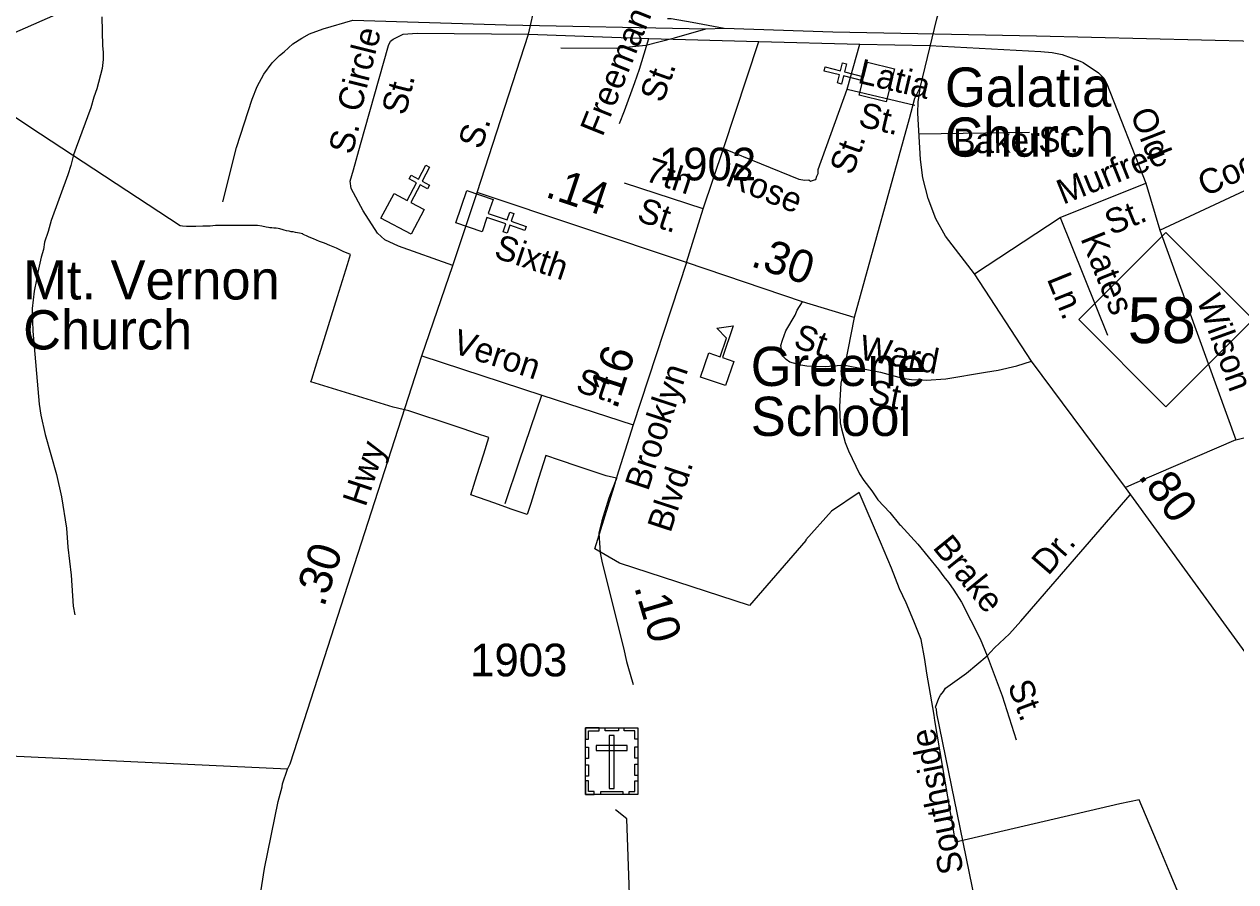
# Model space of a CAD drawing. Extents: x 2220236 to 2384410, y 720751 to 894131.
# Drawn here: x 2303390 to 2308022, y 805657 to 808936 of the extents above; entities that cross this region are included whole.
import ezdxf

# ---------------------------------------------------------------- set-up
doc = ezdxf.new("R2010")
doc.units = 0
for name, color, linetype in [('Exist Boundary Political City Limit New', 7, 'Continuous'), ('Exist Cultural Cemetery CELL', 7, 'Continuous'), ('Exist Cultural Church CELL', 7, 'Continuous'), ('Exist Cultural Church Label', 7, 'Continuous'), ('Exist Cultural Educational Facility Elementary CELL', 7, 'Continuous'), ('Exist Cultural Educational Facility Elementary Label', 7, 'Continuous'), ('Exist Hydrographic Creek Single Shore', 7, 'Continuous'), ('Exist Railroad Mainline', 7, 'Continuous'), ('Exist Railroad Siding', 7, 'Continuous'), ('Exist Road Non-System Type 51', 7, 'Continuous'), ('Exist Road Non-System Type 51 Label', 7, 'Continuous'), ('Exist Road Primary NC Attributed', 7, 'Continuous'), ('Exist Road Primary NC Service Mileage Hundredths English Label', 7, 'Continuous'), ('Exist Road Primary NC Shield CELL', 7, 'Continuous'), ('Exist Road Primary NC Shield Number Label', 7, 'Continuous'), ('Exist Road Secondary Mileage Hundredths English Label', 7, 'Continuous'), ('Exist Road Secondary Type 41 Attributed', 7, 'Continuous'), ('Exist Road Secondary Type 51 Attributed', 7, 'Continuous'), ('Exist Road Secondary Type 51 Label', 7, 'Continuous'), ('Exist Road Secondary Type 51 Number Label', 7, 'Continuous'), ('Map Preparation Boundary City Limit Buffer Line', 7, 'Continuous')]:
    doc.layers.add(name, color=color, linetype=linetype)

msp = doc.modelspace()

# ---------------------------------------------------------------- linework, layer by layer
at = {"layer": 'Exist Boundary Political City Limit New'}
msp.add_lwpolyline([(2307895, 805393.7), (2307771.5, 805688.4), (2307733, 805780.1), (2307652.5, 805970.1), (2307578.8, 805954.6), (2306962.2, 805810.9), (2306951.2, 805809.7), (2306872, 806272.8), (2306868.5, 806293.2), (2306841.5, 806454.9), (2306832.8, 806507.1), (2306820, 806583.7), (2306791.8, 806653.1), (2306761.8, 806723.7), (2306737.2, 806777.2), (2306705.5, 806855.8), (2306663.8, 806954.8), (2306582.8, 807145), (2306477.2, 807073.4), (2306378.2, 806963.8), (2306378, 806961.4), (2306162.8, 806712.6), (2305665.5, 806875.6), (2305571.2, 806929.6), (2305646.2, 807168.8), (2305654.2, 807199.6), (2305615.5, 807208.9), (2305508.5, 807245.3), (2305436.2, 807269.2), (2305384.8, 807286.2), (2305357, 807198.4), (2305327.2, 807103.2), (2305313.2, 807060.8), (2305252.2, 807082.1), (2305232, 807089.2), (2305185.5, 807105.7), (2305131.2, 807124.8), (2305097.2, 807136.8), (2305120.5, 807210.9), (2305147.2, 807293.6), (2305167, 807355.3), (2305162.5, 807356.8), (2305123, 807370.2), (2305097.8, 807378.9), (2305064.5, 807390.2), (2305030.5, 807401.8), (2304860.5, 807457.9), (2304800.2, 807471.1), (2304486.2, 807568.4), (2304489.5, 807578.9), (2304518.5, 807669.9), (2304519, 807673.1), (2304553.5, 807783.8), (2304588, 807894.6), (2304626, 808017.1), (2304638, 808056.1), (2304610.2, 808067.2), (2304584, 808079.5), (2304559.2, 808089.7), (2304537.8, 808098.2), (2304519, 808105.1), (2304495.8, 808115.1), (2304480.2, 808122.1), (2304470, 808127.5), (2304457.2, 808131.9), (2304455.5, 808133.9), (2304442.8, 808137.2), (2304427.5, 808139.9), (2304418.5, 808141.8), (2304410.5, 808142.5), (2304403.5, 808144.5), (2304393, 808146.4), (2304383.8, 808148.8), (2304380, 808150.2), (2304367.5, 808153), (2304361, 808154.8), (2304353, 808156), (2304345, 808155.8), (2304336.5, 808157), (2304329.2, 808157.9), (2304324, 808159.3), (2304314.8, 808160.2), (2304298.8, 808163.9), (2304282.2, 808166.2), (2304261.5, 808165.8), (2304233.5, 808166.6), (2304215.5, 808166.7), (2304187.8, 808165.8), (2304160, 808166.8), (2304121.5, 808165.8), (2304101.2, 808164.4), (2304072.8, 808163.6), (2304046.8, 808162.6), (2304030.8, 808162.2), (2304010.2, 808162.1), (2303995, 808163.6), (2303986.5, 808165.6), (2303453, 808515.9), (2303304.8, 808613.4)], dxfattribs=at)
at = {"layer": 'Exist Cultural Cemetery CELL'}
for points in [[(2305536.6, 806245.2), (2305735.7, 806245.2), (2305735.7, 805990.6), (2305536.6, 805990.6)], [(2305536.6, 806201.9), (2305548, 806201.9), (2305548, 806234.1), (2305588.5, 806234.1), (2305588.5, 806245.2), (2305536.6, 806245.2)], [(2305610.7, 806245.2), (2305662.5, 806245.2), (2305662.5, 806233.8), (2305610.7, 806233.8)], [(2305735.8, 806201.9), (2305724.4, 806201.9), (2305724.4, 806234.1), (2305683.9, 806234), (2305683.9, 806245.2), (2305735.8, 806245.2)], [(2305645.7, 806215.9), (2305627, 806215.9), (2305627, 806013.1), (2305645.7, 806013.1)], [(2305536.6, 806127.8), (2305536.6, 806171.1), (2305548, 806171.1), (2305548, 806127.8)], [(2305577.4, 806177.2), (2305577.4, 806158.5), (2305695.2, 806158.5), (2305695.2, 806177.2)], [(2305724.4, 806128.8), (2305724.4, 806172.1), (2305735.8, 806172.1), (2305735.8, 806128.8)], [(2305536.6, 806060.5), (2305536.6, 806103.9), (2305548, 806103.9), (2305548, 806060.5)], [(2305724.4, 806062.9), (2305724.4, 806106.2), (2305735.7, 806106.2), (2305735.7, 806062.9)], [(2305569.7, 805990.6), (2305569.7, 806002.1), (2305547.7, 806002.1), (2305547.7, 806042.5), (2305536.6, 806042.5), (2305536.6, 805990.6)], [(2305702.6, 805990.6), (2305702.6, 806002.1), (2305724.6, 806002.1), (2305724.6, 806042.5), (2305735.7, 806042.5), (2305735.7, 805990.6)], [(2305594.1, 806002.1), (2305679, 806002.1), (2305679, 805990.7), (2305594.1, 805990.7)]]:
    msp.add_lwpolyline(points, close=True, dxfattribs=at)
at = {"layer": 'Exist Cultural Church CELL'}
for points in [[(2306582.4, 808664.7), (2306596.2, 808719.9), (2306522.4, 808738.5), (2306514.6, 808707.5), (2306499.1, 808711.4), (2306506.9, 808742.4), (2306448.6, 808757.1), (2306452.5, 808772.6), (2306510.8, 808757.9), (2306518.6, 808789), (2306534.1, 808785.1), (2306526.3, 808754), (2306600.1, 808735.5), (2306614.3, 808791.3), (2306717.5, 808765.3), (2306685.7, 808638.7)], [(2304804.1, 808288.7), (2304854.4, 808262.1), (2304890.2, 808329.3), (2304861.9, 808344.3), (2304869.4, 808358.4), (2304897.7, 808343.4), (2304925.9, 808396.5), (2304940.1, 808389), (2304911.8, 808335.9), (2304940.1, 808320.8), (2304932.6, 808306.7), (2304904.3, 808321.8), (2304868.6, 808254.5), (2304919.4, 808227.4), (2304869.5, 808133.4), (2304754.1, 808194.7)], [(2305182.8, 808266), (2305164.6, 808212), (2305236.7, 808187.5), (2305247, 808217.8), (2305262.1, 808212.7), (2305251.8, 808182.4), (2305308.7, 808163), (2305303.6, 808147.8), (2305246.7, 808167.2), (2305236.3, 808136.9), (2305221.2, 808142), (2305231.5, 808172.3), (2305159.4, 808196.9), (2305140.8, 808142.3), (2305040, 808176.6), (2305082, 808300.2)]]:
    msp.add_lwpolyline(points, close=True, dxfattribs=at)
at = {"layer": 'Exist Cultural Educational Facility Elementary CELL'}
msp.add_lwpolyline([(2305975.4, 807586.6), (2306007, 807679.3), (2306050.6, 807664.5), (2306074.8, 807735.6), (2306038.1, 807773.7), (2306101.1, 807783), (2306059.7, 807661.4), (2306103.2, 807646.5), (2306071.7, 807553.9)], close=True, dxfattribs=at)
at = {"layer": 'Exist Hydrographic Creek Single Shore'}
msp.add_lwpolyline([(2305717.5, 805247.9), (2305693.5, 805896.8), (2305651.4, 805931.2)], dxfattribs=at)
at = {"layer": 'Exist Railroad Mainline'}
msp.add_line((2305996.2, 808917.9), (2306066.1, 808920.6), dxfattribs=at)
for points in [[(2304646.4, 808951.4), (2305232.3, 808933.8), (2305996.2, 808917.9)], [(2306066.1, 808920.6), (2306482, 808907.2), (2307259.9, 808891.5), (2308521.7, 808861.1), (2309241.4, 808844.8), (2309345.5, 808838.1), (2309481.6, 808823.4), (2309695.9, 808791.8), (2309952.1, 808760.6), (2310448.8, 808677.9), (2310889.3, 808616.7)]]:
    msp.add_lwpolyline(points, dxfattribs=at)
at = {"layer": 'Exist Railroad Siding'}
for points in [[(2304150.2, 808256.3), (2304201.9, 808464.7), (2304261.8, 808649.4), (2304281.3, 808697.4), (2304306.9, 808745.7), (2304338.4, 808788.2), (2304366, 808816.3), (2304383.9, 808830.7), (2304417.4, 808860.9), (2304451.3, 808883.2), (2304481.1, 808899.7), (2304532.9, 808918.2), (2304646.4, 808951.4)], [(2305441.2, 808846.1), (2305653.1, 808844.3), (2305766.9, 808855.6), (2305876.5, 808884.6), (2305996.2, 808917.9)], [(2305849.9, 808958.4), (2305863.7, 808958.5), (2305944, 808943.4), (2306066.1, 808920.6)]]:
    msp.add_lwpolyline(points, dxfattribs=at)
at = {"layer": 'Exist Road Non-System Type 51'}
for p, q in [((2305318.8, 808898.7), (2305778.6, 808881.6)), ((2305778.6, 808881.6), (2306198.6, 808870.2)), ((2306063.1, 808460.9), (2306198.6, 808870.2)), ((2306198.6, 808870.2), (2306584.6, 808860.4)), ((2306536.4, 808687.7), (2306584.6, 808860.4)), ((2306584.6, 808860.4), (2306852.5, 808855.1)), ((2306536.4, 808687.7), (2306795, 808626.7)), ((2306812, 808516.9), (2307233.9, 808523.4)), ((2305985.7, 808230.1), (2306063.1, 808460.9)), ((2305985.7, 808230.1), (2305684.8, 808328.8)), ((2307351.3, 808196.8), (2307677.8, 808328.2)), ((2307677.8, 808328.2), (2307731.8, 808149)), ((2305921.8, 808025.4), (2305985.7, 808230.1)), ((2307023.8, 807981.4), (2307351.3, 808196.8)), ((2307351.3, 808196.8), (2307532.1, 807746.9)), ((2307731.8, 808149), (2308022.2, 807346.4)), ((2306563.8, 807814.6), (2306527.9, 807632.2)), ((2304910.1, 807667.9), (2305368.6, 807517.9)), ((2305368.6, 807517.9), (2305718.5, 807403.5))]:
    msp.add_line(p, q, dxfattribs=at)
for points in [[(2303686.8, 808965), (2303689.9, 808853.1), (2303692.1, 808829.2), (2303692.4, 808801.2), (2303688.8, 808767.1), (2303667.6, 808689), (2303656.1, 808656.9), (2303644.6, 808616.8), (2303589, 808464.3), (2303578.5, 808436.1), (2303568.9, 808396.1), (2303557.2, 808360), (2303493.1, 808185.3), (2303481.6, 808143.2), (2303468.1, 808103), (2303464.4, 808075.1), (2303454.6, 808044.9), (2303439.4, 807976.8), (2303437.8, 807958.8), (2303428.1, 807914.7), (2303420.8, 807848.6), (2303421.4, 807800.6), (2303423.7, 807762.7), (2303446.8, 807483.2), (2303453.3, 807441.2), (2303470.1, 807367.5), (2303513.6, 807214), (2303532.5, 807128.1), (2303551.8, 807008.5), (2303556.5, 806936.5), (2303569.7, 806828.8), (2303576.9, 806710.8), (2303583.3, 806676.9)], [(2305028.3, 808014), (2304821.3, 808087.9), (2304769.3, 808111.9), (2304741.1, 808137.2), (2304686.3, 808223.1), (2304639.8, 808307.6), (2304637, 808335.7), (2304649.7, 808379.4), (2304676.4, 808476.5), (2304783.4, 808854.8), (2304791.1, 808870.9), (2304801.2, 808879.1), (2304838.9, 808897.5), (2304892.9, 808902.1), (2305318.8, 808898.7)], [(2305666.3, 808556.6), (2305685.7, 808604.8), (2305724.5, 808713), (2305742.9, 808763.7), (2305778.6, 808881.6)], [(2306852.5, 808855.1), (2307276.5, 808831.8), (2307320.5, 808828.2), (2307358.6, 808820.6), (2307426.9, 808795.3), (2307438.9, 808789.4), (2307497.3, 808750.2), (2307517.6, 808730.4), (2307529.6, 808708.5), (2307677.8, 808328.2)], [(2306063.1, 808460.9), (2306352.1, 808344.1), (2306374.3, 808340.2), (2306390.3, 808340.5), (2306396.3, 808336.5), (2306412.1, 808340.7), (2306416.2, 808342.7), (2306420.1, 808354.7), (2306425.9, 808364.7), (2306425.7, 808380.7), (2306536.4, 808687.7)], [(2307731.8, 808149), (2308419.9, 808470.2), (2308423.9, 808468.3)], [(2306527.9, 807632.2), (2306453.9, 807625.4), (2306382, 807628.7), (2306359.8, 807632.4), (2306317.7, 807643.9), (2306303.7, 807653.7), (2306293.5, 807663.7), (2306287.4, 807679.6), (2306283.1, 807707.5), (2306288.9, 807727.5), (2306302.4, 807763.7), (2306337.8, 807824.1), (2306345.6, 807842.1), (2306365.3, 807874.3)], [(2306527.9, 807632.2), (2306512.4, 807564), (2306507.5, 807474.2), (2306510.2, 807412), (2306514.4, 807388.2), (2306528.9, 807336.4), (2306541.2, 807304.5), (2306584.2, 807217), (2306600.5, 807191.3), (2306630.9, 807151.5), (2306653.3, 807117.8), (2306699.7, 807068.3), (2306736.2, 807022.7), (2306740.3, 807020.7), (2306807.1, 806947.6), (2306886.1, 806850.4), (2306906.2, 806822.6), (2306924.5, 806800.8), (2306944.7, 806771.2), (2306973.2, 806725.3), (2307044.7, 806586.2), (2307071.4, 806520.5)], [(2306527.9, 807632.2), (2306664, 807605.8), (2306748.2, 807582.6), (2306782.2, 807577), (2306838.3, 807575.5), (2306914.1, 807580.4), (2307065.9, 807606), (2307113.7, 807612.6), (2307185.6, 807629.3), (2307241.2, 807648)], [(2308022.2, 807346.4), (2308227.5, 807398.6), (2308309.2, 807417.5), (2308357.1, 807426.1), (2308397.2, 807428.5), (2308511.2, 807413.8), (2308543.3, 807412.1), (2308591.3, 807402.6), (2308651.4, 807395.3), (2308775.2, 807396.5), (2308855.2, 807401.4), (2308889.2, 807407.8), (2308937, 807422.4), (2308978.7, 807438.7), (2309050.2, 807491.4), (2309087.7, 807527.7)], [(2305228.5, 807103), (2305283.3, 807266.3), (2305368.6, 807517.9)], [(2308022.2, 807346.4), (2307643.6, 807183), (2307600.2, 807164.3)], [(2307071.4, 806520.5), (2307099.2, 806550.8), (2307156.6, 806605.4), (2307200.2, 806653.3), (2307618.7, 807136.2)], [(2307078.7, 805299.2), (2307061.9, 805360.9), (2307040.6, 805476.7), (2307023.5, 805592.4), (2307014.9, 805640.3), (2306879.9, 806300.6), (2306877.7, 806316.5), (2306873.7, 806324.5), (2306887.1, 806358.4), (2306893.1, 806370.7), (2306905.1, 806384.8), (2306912.8, 806397), (2306992.3, 806453.8), (2307071.4, 806520.5)], [(2307071.4, 806520.5), (2307129.1, 806367.2), (2307182.9, 806199.9)]]:
    msp.add_lwpolyline(points, dxfattribs=at)
at = {"layer": 'Exist Road Primary NC Attributed'}
for points in [[(2306816.9, 808697.5), (2306879.1, 808956.8), (2306960.8, 809243.9), (2307102, 809755.4), (2307156.5, 809963.9), (2307240.8, 810264.6), (2307332, 810609), (2307392.6, 810822.9)], [(2310720, 803479.1), (2310123.8, 804025.4), (2309946, 804204.6), (2309592.4, 804530.8), (2309424.6, 804708.9), (2309202.2, 804968), (2309040, 805169.1), (2308829.9, 805473.9), (2308809.5, 805507.7), (2308718.1, 805638.6), (2308125.8, 806441.9), (2307600.2, 807164.3), (2307241.2, 807648), (2307023.8, 807981.4), (2306912.2, 808126.1), (2306875.5, 808191.6), (2306846.8, 808269.3), (2306825.9, 808349), (2306817.2, 808418.9), (2306806.5, 808596), (2306808.1, 808639.6), (2306816.9, 808697.5)]]:
    msp.add_lwpolyline(points, dxfattribs=at)
at = {"layer": 'Exist Road Primary NC Shield CELL'}
msp.add_lwpolyline([(2307422.2, 807806.3), (2307755.2, 808139.3), (2308088.2, 807806.3), (2307755.2, 807473.3)], close=True, dxfattribs=at)
at = {"layer": 'Exist Road Secondary Type 41 Attributed'}
msp.add_lwpolyline([(2305656.5, 807206), (2305652.8, 807194.2), (2305650.1, 807185.5), (2305625.7, 807123.8), (2305598.7, 807036.5), (2305587.2, 806990.4), (2305591.9, 806914.4), (2305600.4, 806876.5), (2305680.9, 806551), (2305693.4, 806499.2), (2305698.4, 806480.6), (2305717.9, 806411.3)], dxfattribs=at)
at = {"layer": 'Exist Road Secondary Type 51 Attributed'}
msp.add_line((2305921.8, 808025.4), (2305121.3, 808292.8), dxfattribs=at)
for points in [[(2305326, 808931.8), (2305337, 808982.6), (2305420.7, 809229.7), (2305484, 809429.6), (2305574.7, 809699.2), (2305744.3, 810216.7), (2305896.9, 810732.6), (2306043.4, 811225.4)], [(2303343.5, 808899.4), (2303511, 808973.4)], [(2305121.3, 808292.8), (2305318.8, 808898.7), (2305326, 808931.8)], [(2306816.9, 808697.5), (2306793.9, 808652.3), (2306774, 808573.7), (2306563.8, 807814.6), (2306365.3, 807874.3), (2305921.8, 808025.4)], [(2304397.4, 806087.9), (2304407.2, 806108.1), (2304422.5, 806154.2), (2304910.1, 807667.9), (2305028.3, 808014), (2305121.3, 808292.8)], [(2305921.8, 808025.4), (2305718.5, 807403.5), (2305656.5, 807206)], [(2304397.4, 806087.9), (2303335.3, 806136.6), (2303261.4, 806133.8), (2303197.5, 806124.9), (2303157.6, 806112.5), (2303113.9, 806096.1), (2303098, 806083.9), (2303072.1, 806069.6), (2303054.2, 806057.5), (2303042.3, 806045.4), (2302995.1, 805976.8), (2302971.7, 805922.7), (2302846.3, 805501.6)], [(2304253.3, 805348.8), (2304309.5, 805707.2), (2304360.7, 805963.6), (2304376, 806019.8), (2304377.9, 806031.7), (2304397.4, 806087.9)]]:
    msp.add_lwpolyline(points, dxfattribs=at)
at = {"layer": 'Map Preparation Boundary City Limit Buffer Line'}
msp.add_lwpolyline([(2307895, 805393.7), (2307771.5, 805688.4), (2307733, 805780.1), (2307652.5, 805970.1), (2307578.8, 805954.6), (2306962.2, 805810.9), (2306951.2, 805809.7), (2306872, 806272.8), (2306868.5, 806293.2), (2306841.5, 806454.9), (2306832.8, 806507.1), (2306820, 806583.7), (2306791.8, 806653.1), (2306761.8, 806723.7), (2306737.2, 806777.2), (2306705.5, 806855.8), (2306663.8, 806954.8), (2306582.8, 807145), (2306477.2, 807073.4), (2306378.2, 806963.8), (2306378, 806961.4), (2306162.8, 806712.6), (2305665.5, 806875.6), (2305571.2, 806929.6), (2305646.2, 807168.8), (2305654.2, 807199.6), (2305615.5, 807208.9), (2305508.5, 807245.3), (2305436.2, 807269.2), (2305384.8, 807286.2), (2305357, 807198.4), (2305327.2, 807103.2), (2305313.2, 807060.8), (2305252.2, 807082.1), (2305232, 807089.2), (2305185.5, 807105.7), (2305131.2, 807124.8), (2305097.2, 807136.8), (2305120.5, 807210.9), (2305147.2, 807293.6), (2305167, 807355.3), (2305162.5, 807356.8), (2305123, 807370.2), (2305097.8, 807378.9), (2305064.5, 807390.2), (2305030.5, 807401.8), (2304860.5, 807457.9), (2304800.2, 807471.1), (2304486.2, 807568.4), (2304489.5, 807578.9), (2304518.5, 807669.9), (2304519, 807673.1), (2304553.5, 807783.8), (2304588, 807894.6), (2304626, 808017.1), (2304638, 808056.1), (2304610.2, 808067.2), (2304584, 808079.5), (2304559.2, 808089.7), (2304537.8, 808098.2), (2304519, 808105.1), (2304495.8, 808115.1), (2304480.2, 808122.1), (2304470, 808127.5), (2304457.2, 808131.9), (2304455.5, 808133.9), (2304442.8, 808137.2), (2304427.5, 808139.9), (2304418.5, 808141.8), (2304410.5, 808142.5), (2304403.5, 808144.5), (2304393, 808146.4), (2304383.8, 808148.8), (2304380, 808150.2), (2304367.5, 808153), (2304361, 808154.8), (2304353, 808156), (2304345, 808155.8), (2304336.5, 808157), (2304329.2, 808157.9), (2304324, 808159.3), (2304314.8, 808160.2), (2304298.8, 808163.9), (2304282.2, 808166.2), (2304261.5, 808165.8), (2304233.5, 808166.6), (2304215.5, 808166.7), (2304187.8, 808165.8), (2304160, 808166.8), (2304121.5, 808165.8), (2304101.2, 808164.4), (2304072.8, 808163.6), (2304046.8, 808162.6), (2304030.8, 808162.2), (2304010.2, 808162.1), (2303995, 808163.6), (2303986.5, 808165.6), (2303453, 808515.9), (2303304.8, 808613.4)], dxfattribs=at)

# ---------------------------------------------------------------- texts
at = {"layer": 'Exist Cultural Church Label'}
for s, p in [('Galatia', (2306910.5, 808620.7)), ('Church', (2306910.5, 808429.7)), ('Mt. Vernon', (2303386, 807883.4)), ('Church', (2303386, 807692.4))]:
    msp.add_text(s, height=150, dxfattribs=at).set_placement(p)
at = {"layer": 'Exist Cultural Educational Facility Elementary Label'}
for s, p in [('Greene', (2306168, 807552.7)), ('School', (2306168, 807361.7))]:
    msp.add_text(s, height=150, dxfattribs=at).set_placement(p)
at = {"layer": 'Exist Road Non-System Type 51 Label'}
for s, rotation, p in [('Freeman', 68.077, (2305600.8, 808502.6)), ('Circle', 75.9791, (2304676.8, 808596)), ('Latia', 346.7272, (2306573.1, 808712.7)), ('St.', 70.271, (2305831.1, 808631.7)), ('St.', 75.9791, (2304847.6, 808584.5)), ('St.', 346.7272, (2306575.3, 808547.2)), ('Old', 291.2908, (2307617.5, 808595.7)), ('Baker', 0.7154, (2306942.7, 808441.7)), ('St.', 358.7662, (2307267, 808448.5)), ('Cockrell', 25.0229, (2307905.3, 808275.2)), ('S.', 75.9791, (2304644.6, 808434.3)), ('St.', 70.1711, (2306556.2, 808354.9)), ('Murfree', 21.9223, (2307362, 808245.3)), ('7th', 341.8395, (2305759.3, 808338.9)), ('Rose', 337.9935, (2306066, 808321.9)), ('St.', 341.8395, (2305728.4, 808185.3)), ('St.', 21.9223, (2307545.3, 808128.3)), ('Kates', 291.8937, (2307427.5, 808117.2)), ('Ln.', 291.8937, (2307298.8, 807962.7)), ('Wilson', 289.8913, (2307871.8, 807882.7)), ('Veron', 341.9036, (2305022, 807681.6)), ('Ward', 349.0233, (2306578.5, 807655.8)), ('St.', 341.9036, (2305494.3, 807533.7)), ('St.', 349.0233, (2306612.7, 807485.5)), ('Brake', 309.103, (2306860.4, 806934)), ('Dr.', 49.089, (2307305.1, 806824.4)), ('St.', 290.6256, (2307148.6, 806408.5)), ('Southside', 101.555, (2306982.8, 805696.1))]:
    msp.add_text(s, height=95, rotation=rotation, dxfattribs=at).set_placement(p)
at = {"layer": 'Exist Road Primary NC Service Mileage Hundredths English Label'}
msp.add_text('.80', height=125, rotation=306.0385, dxfattribs=at).set_placement((2307646.5, 807206.9))
at = {"layer": 'Exist Road Primary NC Shield Number Label'}
msp.add_text('58', height=175, dxfattribs=at).set_placement((2307609.3, 807716.6))
at = {"layer": 'Exist Road Secondary Mileage Hundredths English Label'}
for s, rotation, p in [('.14', 341.5287, (2305377.8, 808277.2)), ('.30', 341.1858, (2306163.3, 808012.6)), ('.16', 71.8974, (2305655.3, 807459.3)), ('.30', 71.7723, (2304536.5, 806703.8)), ('.10', 286.4644, (2305721.3, 806783.9))]:
    msp.add_text(s, height=125, rotation=rotation, dxfattribs=at).set_placement(p)
at = {"layer": 'Exist Road Secondary Type 51 Label'}
for s, rotation, p in [('S.', 71.8038, (2305137.6, 808454.1)), ('Sixth', 341.5287, (2305181.8, 808045.1)), ('St.', 341.1858, (2306326.4, 807703.1)), ('Brooklyn', 71.7723, (2305774.9, 807147.7)), ('Hwy', 71.7723, (2304695.2, 807087.1)), ('Blvd.', 71.7723, (2305860.7, 806987.9))]:
    msp.add_text(s, height=95, rotation=rotation, dxfattribs=at).set_placement(p)
at = {"layer": 'Exist Road Secondary Type 51 Number Label'}
for s, p in [('1902', (2305816.9, 808338.8)), ('1903', (2305095, 806442.2))]:
    msp.add_text(s, height=125, dxfattribs=at).set_placement(p)

doc.saveas('drawing.dxf')
